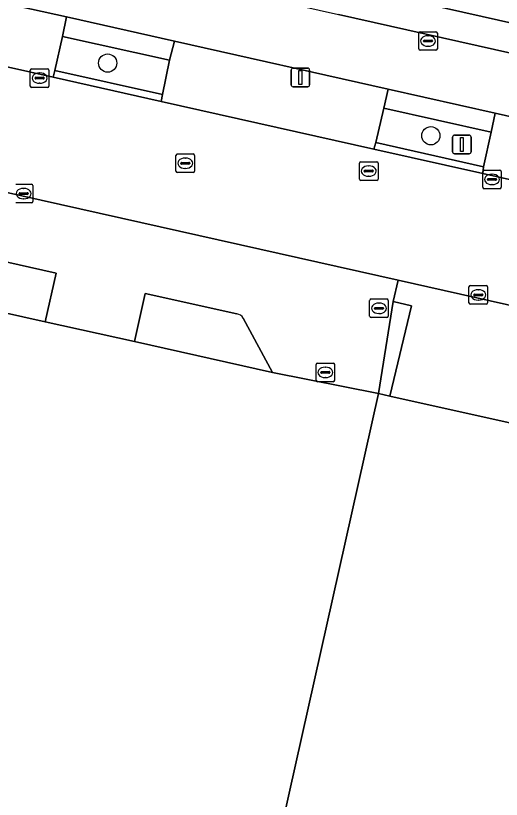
# Model space of a CAD drawing. Extents: x 161771 to 163125, y 382475 to 383179.
# Drawn here: x 162674.84 to 162700.91, y 382918.89 to 382960.97 of the extents above; entities that cross this region are included whole.
import ezdxf

# ---------------------------------------------------------------- set-up
doc = ezdxf.new("R2010")
doc.units = 0
for name, color, linetype in [('IMGEO_Boom', 7, 'Continuous'), ('IMGEO_Erf', 7, 'Continuous'), ('IMGEO_Fietspad_gesloten', 7, 'Continuous'), ('IMGEO_Groenvoorziening', 7, 'Continuous'), ('IMGEO_Kolk', 7, 'Continuous'), ('IMGEO_Lichtmast', 7, 'Continuous'), ('IMGEO_Pand', 7, 'Continuous'), ('IMGEO_Parkeervlak_open', 7, 'Continuous'), ('IMGEO_Rijbaan_lokaal_gesloten', 7, 'Continuous'), ('IMGEO_Rioolput', 7, 'Continuous'), ('IMGEO_Verkeersbordpaal', 7, 'Continuous'), ('IMGEO_Voetpad_open', 7, 'Continuous'), ('IMGEO_Waterloop', 7, 'Continuous')]:
    doc.layers.add(name, color=color, linetype=linetype)

msp = doc.modelspace()

# ---------------------------------------------------------------- linework, layer by layer
at = {"layer": 'IMGEO_Boom'}
for centre in [(162679.776, 382958.421), (162697.127, 382954.519)]:
    msp.add_circle(centre, 0.489, dxfattribs=at)
at = {"layer": 'IMGEO_Erf'}
msp.add_lwpolyline([(162816.468, 382868.551), (162791.675, 382861.554), (162772.942, 382856.092), (162786.364, 382915.103), (162787.473, 382919.978), (162779.49, 382921.77), (162778.405, 382916.89), (162764.876, 382856.064), (162739.073, 382861.841), (162709.522, 382868.457), (162705.543, 382869.348), (162688.014, 382873.272), (162683.135, 382890.649), (162693.224, 382935.795), (162694.309, 382940.675), (162688.623, 382941.808), (162681.212, 382943.465), (162676.428, 382944.534), (162662.185, 382947.717), (162657.272, 382948.815), (162649.691, 382950.509), (162649.67, 382950.514), (162641.792, 382952.491)], dxfattribs=at)
at = {"layer": 'IMGEO_Fietspad_gesloten'}
for points in [[(162548.926, 382989.805), (162577.79, 382983.318), (162583.747, 382981.98), (162589.484, 382980.69), (162601.313, 382978.032), (162607.119, 382976.727), (162624.795, 382972.755), (162630.546, 382971.463), (162673.226, 382961.871), (162677.568, 382960.897), (162683.365, 382959.596), (162694.844, 382957.02), (162700.579, 382955.733), (162704.861, 382954.772), (162732.053, 382948.672), (162737.307, 382947.493), (162755.292, 382943.458), (162760.578, 382942.273), (162778.721, 382938.202), (162786.887, 382936.37), (162792.198, 382935.179), (162804.398, 382932.442), (162845.301, 382923.283)], [(163078.832, 382874.349), (163074.368, 382875.36), (163063.024, 382878.031), (162982.112, 382896.093), (162862.311, 382922.904), (162786.206, 382939.932), (162692.17, 382961.036)]]:
    msp.add_lwpolyline(points, dxfattribs=at)
at = {"layer": 'IMGEO_Groenvoorziening'}
for points in [[(162676.936, 382958.022), (162682.714, 382956.728), (162683.098, 382958.579), (162677.357, 382959.855)], [(162694.18, 382954.164), (162699.944, 382952.859), (162700.364, 382954.716), (162694.607, 382955.996)], [(162677.014, 382947.141), (162662.774, 382950.34), (162662.185, 382947.717), (162676.428, 382944.534)], [(162696.087, 382945.391), (162695.111, 382945.616), (162694.309, 382940.675), (162694.933, 382940.536)]]:
    msp.add_lwpolyline(points, close=True, dxfattribs=at)
for points in [[(162681.791, 382946.056), (162681.212, 382943.465), (162688.623, 382941.808), (162687.054, 382944.72)], [(162686.708, 382944.957), (162681.791, 382946.056)]]:
    msp.add_lwpolyline(points, dxfattribs=at)
msp.add_arc((162686.648, 382944.499), 0.462, 28.5995, 82.5804, dxfattribs=at)
at = {"layer": 'IMGEO_Kolk'}
for p, q in [((162675.622, 382957.189), (162675.622, 382958.041)), ((162675.697, 382958.115), (162676.549, 382958.115)), ((162676.11, 382957.895), (162676.135, 382957.895)), ((162676.623, 382958.041), (162676.623, 382957.189)), ((162675.881, 382957.609), (162675.881, 382957.621)), ((162676.319, 382957.572), (162675.921, 382957.572)), ((162675.924, 382957.658), (162676.322, 382957.658)), ((162676.365, 382957.621), (162676.365, 382957.609)), ((162676.549, 382957.115), (162675.697, 382957.115)), ((162676.133, 382957.335), (162676.108, 382957.335)), ((162699.908, 382951.751), (162699.908, 382952.603)), ((162699.983, 382952.677), (162700.835, 382952.677)), ((162700.396, 382952.457), (162700.421, 382952.457)), ((162700.909, 382952.603), (162700.909, 382951.751)), ((162700.167, 382952.171), (162700.167, 382952.183)), ((162700.605, 382952.134), (162700.207, 382952.134)), ((162700.21, 382952.22), (162700.608, 382952.22)), ((162700.651, 382952.183), (162700.651, 382952.171)), ((162674.84, 382951.915), (162675.692, 382951.915)), ((162675.253, 382951.695), (162675.278, 382951.695)), ((162675.766, 382951.841), (162675.766, 382950.989)), ((162700.835, 382951.677), (162699.983, 382951.677)), ((162700.419, 382951.897), (162700.394, 382951.897)), ((162675.024, 382951.409), (162675.024, 382951.421)), ((162675.462, 382951.372), (162675.064, 382951.372)), ((162675.067, 382951.458), (162675.465, 382951.458)), ((162675.508, 382951.421), (162675.508, 382951.409)), ((162675.692, 382950.915), (162674.84, 382950.915)), ((162675.276, 382951.135), (162675.251, 382951.135)), ((162699.172, 382945.549), (162699.172, 382946.401)), ((162699.247, 382946.475), (162700.099, 382946.475)), ((162699.66, 382946.255), (162699.685, 382946.255)), ((162700.173, 382946.401), (162700.173, 382945.549)), ((162693.842, 382944.829), (162693.842, 382945.681)), ((162693.917, 382945.755), (162694.769, 382945.755)), ((162694.843, 382945.681), (162694.843, 382944.829)), ((162699.431, 382945.969), (162699.431, 382945.981)), ((162699.869, 382945.932), (162699.471, 382945.932)), ((162699.474, 382946.018), (162699.872, 382946.018)), ((162699.683, 382945.695), (162699.658, 382945.695)), ((162699.915, 382945.981), (162699.915, 382945.969)), ((162694.101, 382945.249), (162694.101, 382945.261)), ((162694.144, 382945.298), (162694.542, 382945.298)), ((162694.33, 382945.535), (162694.355, 382945.535)), ((162694.585, 382945.261), (162694.585, 382945.249)), ((162700.099, 382945.475), (162699.247, 382945.475)), ((162694.539, 382945.212), (162694.141, 382945.212)), ((162694.353, 382944.975), (162694.328, 382944.975)), ((162694.769, 382944.755), (162693.917, 382944.755))]:
    msp.add_line(p, q, dxfattribs=at)
for points in [[(162675.622, 382957.189), (162675.622, 382958.041)], [(162675.697, 382958.115), (162676.549, 382958.115)], [(162676.623, 382958.041), (162676.623, 382957.189)], [(162676.549, 382957.115), (162675.697, 382957.115)], [(162699.908, 382951.751), (162699.908, 382952.603)], [(162699.983, 382952.677), (162700.835, 382952.677)], [(162700.909, 382952.603), (162700.909, 382951.751)], [(162674.84, 382951.915), (162675.692, 382951.915)], [(162675.766, 382951.841), (162675.766, 382950.989)], [(162700.835, 382951.677), (162699.983, 382951.677)], [(162675.692, 382950.915), (162674.84, 382950.915)], [(162699.172, 382945.549), (162699.172, 382946.401)], [(162699.247, 382946.475), (162700.099, 382946.475)], [(162700.173, 382946.401), (162700.173, 382945.549)], [(162693.842, 382944.829), (162693.842, 382945.681)], [(162693.917, 382945.755), (162694.769, 382945.755)], [(162694.843, 382945.681), (162694.843, 382944.829)], [(162700.099, 382945.475), (162699.247, 382945.475)], [(162694.769, 382944.755), (162693.917, 382944.755)]]:
    msp.add_lwpolyline(points, dxfattribs=at)
for centre, radius, start, end in [((162675.699, 382958.039), 0.0765, 91.552, 178.448), ((162675.699, 382958.039), 0.0765, 91.552, 178.448), ((162676.547, 382958.039), 0.0765, 1.552, 88.448), ((162676.547, 382958.039), 0.0765, 1.552, 88.448), ((162675.921, 382957.618), 0.0403, 85.8775, 175.7526), ((162675.918, 382957.608), 0.0366, 178.938, 274.7102), ((162676.322, 382957.615), 0.043, 264.8664, 352.4533), ((162676.326, 382957.62), 0.0386, 1.7309, 96.639), ((162675.699, 382957.191), 0.0765, 181.552, 268.448), ((162675.699, 382957.191), 0.0765, 181.552, 268.448), ((162676.547, 382957.191), 0.0765, 271.552, 358.448), ((162676.547, 382957.191), 0.0765, 271.552, 358.448), ((162699.985, 382952.601), 0.0765, 91.552, 178.448), ((162699.985, 382952.601), 0.0765, 91.552, 178.448), ((162700.833, 382952.601), 0.0765, 1.552, 88.448), ((162700.833, 382952.601), 0.0765, 1.552, 88.448), ((162700.207, 382952.18), 0.0403, 85.8775, 175.7526), ((162700.204, 382952.17), 0.0366, 178.938, 274.7102), ((162700.608, 382952.177), 0.043, 264.8664, 352.4533), ((162700.612, 382952.182), 0.0386, 1.7309, 96.639), ((162675.69, 382951.839), 0.0765, 1.552, 88.448), ((162675.69, 382951.839), 0.0765, 1.552, 88.448), ((162699.985, 382951.753), 0.0765, 181.552, 268.448), ((162699.985, 382951.753), 0.0765, 181.552, 268.448), ((162700.833, 382951.753), 0.0765, 271.552, 358.448), ((162700.833, 382951.753), 0.0765, 271.552, 358.448), ((162675.064, 382951.418), 0.0403, 85.8775, 175.7526), ((162675.061, 382951.408), 0.0366, 178.938, 274.7102), ((162675.465, 382951.415), 0.043, 264.8664, 352.4533), ((162675.469, 382951.42), 0.0386, 1.7309, 96.639), ((162675.69, 382950.991), 0.0765, 271.552, 358.448), ((162675.69, 382950.991), 0.0765, 271.552, 358.448), ((162699.249, 382946.399), 0.0765, 91.552, 178.448), ((162699.249, 382946.399), 0.0765, 91.552, 178.448), ((162700.097, 382946.399), 0.0765, 1.552, 88.448), ((162700.097, 382946.399), 0.0765, 1.552, 88.448), ((162693.919, 382945.679), 0.0765, 91.552, 178.448), ((162693.919, 382945.679), 0.0765, 91.552, 178.448), ((162694.767, 382945.679), 0.0765, 1.552, 88.448), ((162694.767, 382945.679), 0.0765, 1.552, 88.448), ((162699.471, 382945.978), 0.0403, 85.8775, 175.7526), ((162699.468, 382945.968), 0.0366, 178.938, 274.7102), ((162699.872, 382945.975), 0.043, 264.8664, 352.4533), ((162699.876, 382945.98), 0.0386, 1.7309, 96.639), ((162694.141, 382945.258), 0.0403, 85.8775, 175.7526), ((162694.546, 382945.26), 0.0386, 1.7309, 96.639), ((162699.249, 382945.551), 0.0765, 181.552, 268.448), ((162699.249, 382945.551), 0.0765, 181.552, 268.448), ((162700.097, 382945.551), 0.0765, 271.552, 358.448), ((162700.097, 382945.551), 0.0765, 271.552, 358.448), ((162694.138, 382945.248), 0.0366, 178.938, 274.7102), ((162694.542, 382945.255), 0.043, 264.8664, 352.4533), ((162693.919, 382944.831), 0.0765, 181.552, 268.448), ((162693.919, 382944.831), 0.0765, 181.552, 268.448), ((162694.767, 382944.831), 0.0765, 271.552, 358.448), ((162694.767, 382944.831), 0.0765, 271.552, 358.448)]:
    msp.add_arc(centre, radius, start, end, dxfattribs=at)
for centre, major_axis, ratio, start_param, end_param in [((162676.109, 382957.615), (-0.387, 0.002), 0.722429, 4.712389, 7.853982), ((162676.134, 382957.615), (-0.39, 0.002), 0.717154, 1.570796, 4.712389), ((162700.395, 382952.177), (-0.387, 0.002), 0.722429, 4.712389, 7.853982), ((162700.42, 382952.177), (-0.39, 0.002), 0.717154, 1.570796, 4.712389), ((162675.252, 382951.415), (-0.387, 0.002), 0.722429, 4.712389, 7.853982), ((162675.277, 382951.415), (-0.39, 0.002), 0.717154, 1.570796, 4.712389), ((162699.659, 382945.975), (-0.387, 0.002), 0.722429, 4.712389, 7.853982), ((162699.684, 382945.975), (-0.39, 0.002), 0.717154, 1.570796, 4.712389), ((162694.329, 382945.255), (-0.387, 0.002), 0.722429, 4.712389, 7.853982), ((162694.354, 382945.255), (-0.39, 0.002), 0.717154, 1.570796, 4.712389)]:
    msp.add_ellipse(centre, major_axis=major_axis, ratio=ratio, start_param=start_param, end_param=end_param, dxfattribs=at)
at = {"layer": 'IMGEO_Lichtmast'}
for p, q in [((162689.628, 382957.248), (162689.628, 382958.048)), ((162689.628, 382958.048), (162689.628, 382957.248)), ((162689.728, 382958.148), (162690.518, 382958.148)), ((162690.518, 382958.148), (162689.728, 382958.148)), ((162690.618, 382958.048), (162690.618, 382957.248)), ((162690.618, 382957.248), (162690.618, 382958.048)), ((162690.518, 382957.148), (162689.728, 382957.148)), ((162689.728, 382957.148), (162690.518, 382957.148))]:
    msp.add_line(p, q, dxfattribs=at)
msp.add_lwpolyline([(162690.048, 382958.023), (162690.198, 382958.023), (162690.198, 382957.273), (162690.048, 382957.273), (162690.048, 382958.023)], dxfattribs=at)
for centre, start, end in [((162689.728, 382958.048), 90, 180), ((162689.728, 382958.048), 90, 180), ((162690.518, 382958.048), 0, 90), ((162690.518, 382958.048), 360, 90), ((162689.728, 382957.248), 180, 270), ((162689.728, 382957.248), 180, 270), ((162690.518, 382957.248), 270, 0), ((162690.518, 382957.248), 270, 0)]:
    msp.add_arc(centre, 0.1, start, end, dxfattribs=at)
at = {"layer": 'IMGEO_Pand'}
msp.add_lwpolyline([(162720.196, 382934.918), (162694.933, 382940.536), (162694.309, 382940.675), (162693.224, 382935.795), (162683.135, 382890.649), (162688.014, 382873.272), (162705.543, 382869.348), (162709.522, 382868.457), (162715.332, 382894.589), (162711.42, 382895.459)], close=True, dxfattribs=at)
at = {"layer": 'IMGEO_Parkeervlak_open'}
for points in [[(162695.111, 382945.616), (162695.369, 382946.761), (162638.909, 382959.422), (162577.562, 382973.23)], [(162650.861, 382952.986), (162657.853, 382951.434), (162657.272, 382948.815), (162662.185, 382947.717), (162662.774, 382950.34), (162677.014, 382947.141), (162676.428, 382944.534), (162681.212, 382943.465), (162681.791, 382946.056), (162686.708, 382944.957)], [(162687.054, 382944.72), (162688.623, 382941.808), (162694.309, 382940.675), (162695.111, 382945.616)]]:
    msp.add_lwpolyline(points, dxfattribs=at)
for points in [[(162630.546, 382971.463), (162630.326, 382970.421), (162629.908, 382968.574), (162629.843, 382968.215), (162676.844, 382957.664), (162676.936, 382958.022), (162677.357, 382959.855), (162677.568, 382960.897), (162673.226, 382961.871)], [(162694.844, 382957.02), (162683.365, 382959.596), (162683.098, 382958.579), (162682.714, 382956.728), (162682.646, 382956.362), (162694.067, 382953.797), (162694.18, 382954.164), (162694.607, 382955.996)], [(162704.861, 382954.772), (162700.579, 382955.733), (162700.364, 382954.716), (162699.944, 382952.859), (162699.911, 382952.486), (162731.287, 382945.442), (162731.374, 382945.798), (162731.796, 382947.634), (162732.053, 382948.672)], [(162784.791, 382926.705), (162726.206, 382939.846), (162695.369, 382946.761), (162695.111, 382945.616), (162696.087, 382945.391), (162694.933, 382940.536), (162720.196, 382934.918), (162728.028, 382933.216), (162753.759, 382927.493), (162758.991, 382926.329), (162761.139, 382925.852), (162779.49, 382921.77), (162787.473, 382919.978), (162791.862, 382918.98), (162795.493, 382918.154), (162803.049, 382916.435), (162876.336, 382899.767), (162908.947, 382892.427), (162912.41, 382891.658), (162916.201, 382890.816), (162957.326, 382881.68), (162960.921, 382880.881), (162962.277, 382886.988), (162858.949, 382910.073)]]:
    msp.add_lwpolyline(points, close=True, dxfattribs=at)
msp.add_arc((162686.648, 382944.499), 0.462, 28.5995, 82.5804, dxfattribs=at)
at = {"layer": 'IMGEO_Rijbaan_lokaal_gesloten'}
for points in [[(162682.646, 382956.362), (162676.844, 382957.664), (162629.843, 382968.215), (162624.086, 382969.508), (162606.353, 382973.488), (162600.679, 382974.762), (162588.785, 382977.432), (162582.97, 382978.738), (162577.069, 382980.062), (162546.41, 382986.945), (162543.438, 382987.612), (162534.769, 382989.558), (162532.232, 382990.128), (162523.792, 382992.008), (162518.058, 382993.285), (162467.363, 383004.575), (162461.525, 383005.876), (162455.345, 383007.252), (162442.952, 383010.042), (162437.17, 383011.343), (162414.686, 383016.404), (162411.411, 383017.151)], [(162577.562, 382973.23), (162638.909, 382959.422), (162695.369, 382946.761), (162726.206, 382939.846), (162784.791, 382926.705), (162858.949, 382910.073), (162962.277, 382886.988), (162968.221, 382885.66), (163071.652, 382862.588)], [(162844.585, 382920.008), (162791.536, 382931.917), (162786.211, 382933.112), (162783.181, 382933.793), (162777.921, 382934.973), (162759.828, 382939.035), (162754.539, 382940.222), (162736.63, 382944.243), (162731.287, 382945.442), (162699.911, 382952.486), (162694.067, 382953.797), (162682.646, 382956.362)]]:
    msp.add_lwpolyline(points, dxfattribs=at)
at = {"layer": 'IMGEO_Rioolput'}
for p, q in [((162696.475, 382959.181), (162696.475, 382960.033)), ((162696.55, 382960.107), (162697.402, 382960.107)), ((162697.476, 382960.033), (162697.476, 382959.181)), ((162696.734, 382959.601), (162696.734, 382959.613)), ((162697.172, 382959.564), (162696.774, 382959.564)), ((162696.777, 382959.65), (162697.175, 382959.65)), ((162696.963, 382959.887), (162696.988, 382959.887)), ((162697.218, 382959.613), (162697.218, 382959.601)), ((162696.986, 382959.327), (162696.961, 382959.327)), ((162697.402, 382959.107), (162696.55, 382959.107)), ((162683.442, 382952.616), (162683.442, 382953.468)), ((162683.517, 382953.542), (162684.369, 382953.542)), ((162683.93, 382953.322), (162683.955, 382953.322)), ((162684.443, 382953.468), (162684.443, 382952.616)), ((162683.701, 382953.036), (162683.701, 382953.048)), ((162684.139, 382952.999), (162683.741, 382952.999)), ((162683.744, 382953.085), (162684.142, 382953.085)), ((162684.185, 382953.048), (162684.185, 382953.036)), ((162693.293, 382952.197), (162693.293, 382953.049)), ((162693.368, 382953.123), (162694.22, 382953.123)), ((162693.781, 382952.903), (162693.806, 382952.903)), ((162694.294, 382953.049), (162694.294, 382952.197)), ((162684.369, 382952.542), (162683.517, 382952.542)), ((162683.953, 382952.762), (162683.928, 382952.762)), ((162693.552, 382952.617), (162693.552, 382952.629)), ((162693.99, 382952.58), (162693.592, 382952.58)), ((162693.595, 382952.666), (162693.993, 382952.666)), ((162694.036, 382952.629), (162694.036, 382952.617)), ((162694.22, 382952.123), (162693.368, 382952.123)), ((162693.804, 382952.343), (162693.779, 382952.343)), ((162691.037, 382942.315), (162691.889, 382942.315)), ((162690.962, 382941.389), (162690.962, 382942.241)), ((162691.45, 382942.095), (162691.475, 382942.095)), ((162691.963, 382942.241), (162691.963, 382941.389)), ((162691.221, 382941.809), (162691.221, 382941.821)), ((162691.659, 382941.772), (162691.261, 382941.772)), ((162691.264, 382941.858), (162691.662, 382941.858)), ((162691.473, 382941.535), (162691.448, 382941.535)), ((162691.705, 382941.821), (162691.705, 382941.809)), ((162691.889, 382941.315), (162691.037, 382941.315))]:
    msp.add_line(p, q, dxfattribs=at)
for points in [[(162696.475, 382959.181), (162696.475, 382960.033)], [(162696.55, 382960.107), (162697.402, 382960.107)], [(162697.476, 382960.033), (162697.476, 382959.181)], [(162697.402, 382959.107), (162696.55, 382959.107)], [(162683.442, 382952.616), (162683.442, 382953.468)], [(162683.517, 382953.542), (162684.369, 382953.542)], [(162684.443, 382953.468), (162684.443, 382952.616)], [(162693.293, 382952.197), (162693.293, 382953.049)], [(162693.368, 382953.123), (162694.22, 382953.123)], [(162694.294, 382953.049), (162694.294, 382952.197)], [(162684.369, 382952.542), (162683.517, 382952.542)], [(162694.22, 382952.123), (162693.368, 382952.123)], [(162691.037, 382942.315), (162691.889, 382942.315)], [(162690.962, 382941.389), (162690.962, 382942.241)], [(162691.963, 382942.241), (162691.963, 382941.389)], [(162691.889, 382941.315), (162691.037, 382941.315)]]:
    msp.add_lwpolyline(points, dxfattribs=at)
for centre, radius, start, end in [((162696.552, 382960.031), 0.0765, 91.552, 178.448), ((162696.552, 382960.031), 0.0765, 91.552, 178.448), ((162697.4, 382960.031), 0.0765, 1.552, 88.448), ((162697.4, 382960.031), 0.0765, 1.552, 88.448), ((162696.774, 382959.61), 0.0403, 85.8775, 175.7526), ((162696.771, 382959.6), 0.0366, 178.938, 274.7102), ((162697.175, 382959.607), 0.043, 264.8664, 352.4533), ((162697.179, 382959.612), 0.0386, 1.7309, 96.639), ((162696.552, 382959.183), 0.0765, 181.552, 268.448), ((162696.552, 382959.183), 0.0765, 181.552, 268.448), ((162697.4, 382959.183), 0.0765, 271.552, 358.448), ((162697.4, 382959.183), 0.0765, 271.552, 358.448), ((162683.519, 382953.466), 0.0765, 91.552, 178.448), ((162683.519, 382953.466), 0.0765, 91.552, 178.448), ((162684.367, 382953.466), 0.0765, 1.552, 88.448), ((162684.367, 382953.466), 0.0765, 1.552, 88.448), ((162683.741, 382953.045), 0.0403, 85.8775, 175.7526), ((162683.738, 382953.035), 0.0366, 178.938, 274.7102), ((162684.142, 382953.042), 0.043, 264.8664, 352.4533), ((162684.146, 382953.047), 0.0386, 1.7309, 96.639), ((162693.37, 382953.047), 0.0765, 91.552, 178.448), ((162693.37, 382953.047), 0.0765, 91.552, 178.448), ((162694.218, 382953.047), 0.0765, 1.552, 88.448), ((162694.218, 382953.047), 0.0765, 1.552, 88.448), ((162683.519, 382952.618), 0.0765, 181.552, 268.448), ((162683.519, 382952.618), 0.0765, 181.552, 268.448), ((162684.367, 382952.618), 0.0765, 271.552, 358.448), ((162684.367, 382952.618), 0.0765, 271.552, 358.448), ((162693.592, 382952.626), 0.0403, 85.8775, 175.7526), ((162693.589, 382952.616), 0.0366, 178.938, 274.7102), ((162693.993, 382952.623), 0.043, 264.8664, 352.4533), ((162693.997, 382952.628), 0.0386, 1.7309, 96.639), ((162693.37, 382952.199), 0.0765, 181.552, 268.448), ((162693.37, 382952.199), 0.0765, 181.552, 268.448), ((162694.218, 382952.199), 0.0765, 271.552, 358.448), ((162694.218, 382952.199), 0.0765, 271.552, 358.448), ((162691.039, 382942.239), 0.0765, 91.552, 178.448), ((162691.039, 382942.239), 0.0765, 91.552, 178.448), ((162691.887, 382942.239), 0.0765, 1.552, 88.448), ((162691.887, 382942.239), 0.0765, 1.552, 88.448), ((162691.261, 382941.818), 0.0403, 85.8775, 175.7526), ((162691.258, 382941.808), 0.0366, 178.938, 274.7102), ((162691.662, 382941.815), 0.043, 264.8664, 352.4533), ((162691.666, 382941.82), 0.0386, 1.7309, 96.639), ((162691.039, 382941.391), 0.0765, 181.552, 268.448), ((162691.039, 382941.391), 0.0765, 181.552, 268.448), ((162691.887, 382941.391), 0.0765, 271.552, 358.448), ((162691.887, 382941.391), 0.0765, 271.552, 358.448)]:
    msp.add_arc(centre, radius, start, end, dxfattribs=at)
for centre, major_axis, ratio, start_param, end_param in [((162696.962, 382959.607), (-0.387, 0.002), 0.722429, 4.712389, 7.853982), ((162696.987, 382959.607), (-0.39, 0.002), 0.717154, 1.570796, 4.712389), ((162683.929, 382953.042), (-0.387, 0.002), 0.722429, 4.712389, 7.853982), ((162683.954, 382953.042), (-0.39, 0.002), 0.717154, 1.570796, 4.712389), ((162693.78, 382952.623), (-0.387, 0.002), 0.722429, 4.712389, 7.853982), ((162693.805, 382952.623), (-0.39, 0.002), 0.717154, 1.570796, 4.712389), ((162691.449, 382941.815), (-0.387, 0.002), 0.722429, 4.712389, 7.853982), ((162691.474, 382941.815), (-0.39, 0.002), 0.717154, 1.570796, 4.712389)]:
    msp.add_ellipse(centre, major_axis=major_axis, ratio=ratio, start_param=start_param, end_param=end_param, dxfattribs=at)
at = {"layer": 'IMGEO_Verkeersbordpaal'}
for p, q in [((162698.393, 382954.55), (162699.183, 382954.55)), ((162699.183, 382954.55), (162698.393, 382954.55)), ((162698.293, 382953.65), (162698.293, 382954.45)), ((162698.293, 382954.45), (162698.293, 382953.65)), ((162699.283, 382954.45), (162699.283, 382953.65)), ((162699.283, 382953.65), (162699.283, 382954.45)), ((162699.183, 382953.55), (162698.393, 382953.55)), ((162698.393, 382953.55), (162699.183, 382953.55))]:
    msp.add_line(p, q, dxfattribs=at)
msp.add_lwpolyline([(162698.713, 382954.425), (162698.863, 382954.425), (162698.863, 382953.675), (162698.713, 382953.675), (162698.713, 382954.425)], dxfattribs=at)
for centre, start, end in [((162698.393, 382954.45), 90, 180), ((162698.393, 382954.45), 90, 180), ((162699.183, 382954.45), 0, 90), ((162699.183, 382954.45), 360, 90), ((162698.393, 382953.65), 180, 270), ((162698.393, 382953.65), 180, 270), ((162699.183, 382953.65), 270, 0), ((162699.183, 382953.65), 270, 0)]:
    msp.add_arc(centre, 0.1, start, end, dxfattribs=at)
at = {"layer": 'IMGEO_Voetpad_open'}
for points in [[(162602.3, 382982.823), (162528.992, 382999.263), (162413.931, 383025.005), (162330.921, 383043.712), (162316.154, 383047.05), (162315.791, 383045.55), (162330.507, 383042.225), (162412.703, 383023.699), (162692.17, 382961.036), (162786.206, 382939.932), (162862.311, 382922.904), (162982.112, 382896.093), (163063.024, 382878.031), (163074.368, 382875.36), (163078.832, 382874.349)], [(163081.514, 382876.037), (163079.44, 382876.495), (163079.046, 382876.582), (163078.939, 382876.124), (163066.889, 382878.818), (163063.344, 382879.609), (163063.337, 382879.55), (162982.36, 382897.639), (162862.598, 382924.42), (162602.3, 382982.823)]]:
    msp.add_lwpolyline(points, dxfattribs=at)
for points in [[(162677.568, 382960.897), (162677.357, 382959.855), (162683.098, 382958.579), (162683.365, 382959.596)], [(162676.936, 382958.022), (162676.844, 382957.664), (162682.646, 382956.362), (162682.714, 382956.728)], [(162694.844, 382957.02), (162694.607, 382955.996), (162700.364, 382954.716), (162700.579, 382955.733)], [(162694.18, 382954.164), (162694.067, 382953.797), (162699.911, 382952.486), (162699.944, 382952.859)]]:
    msp.add_lwpolyline(points, close=True, dxfattribs=at)
at = {"layer": 'IMGEO_Waterloop'}
msp.add_lwpolyline([(162330.921, 383043.712), (162413.931, 383025.005), (162528.992, 382999.263), (162602.3, 382982.823), (162862.598, 382924.42)], dxfattribs=at)

doc.saveas('drawing.dxf')
